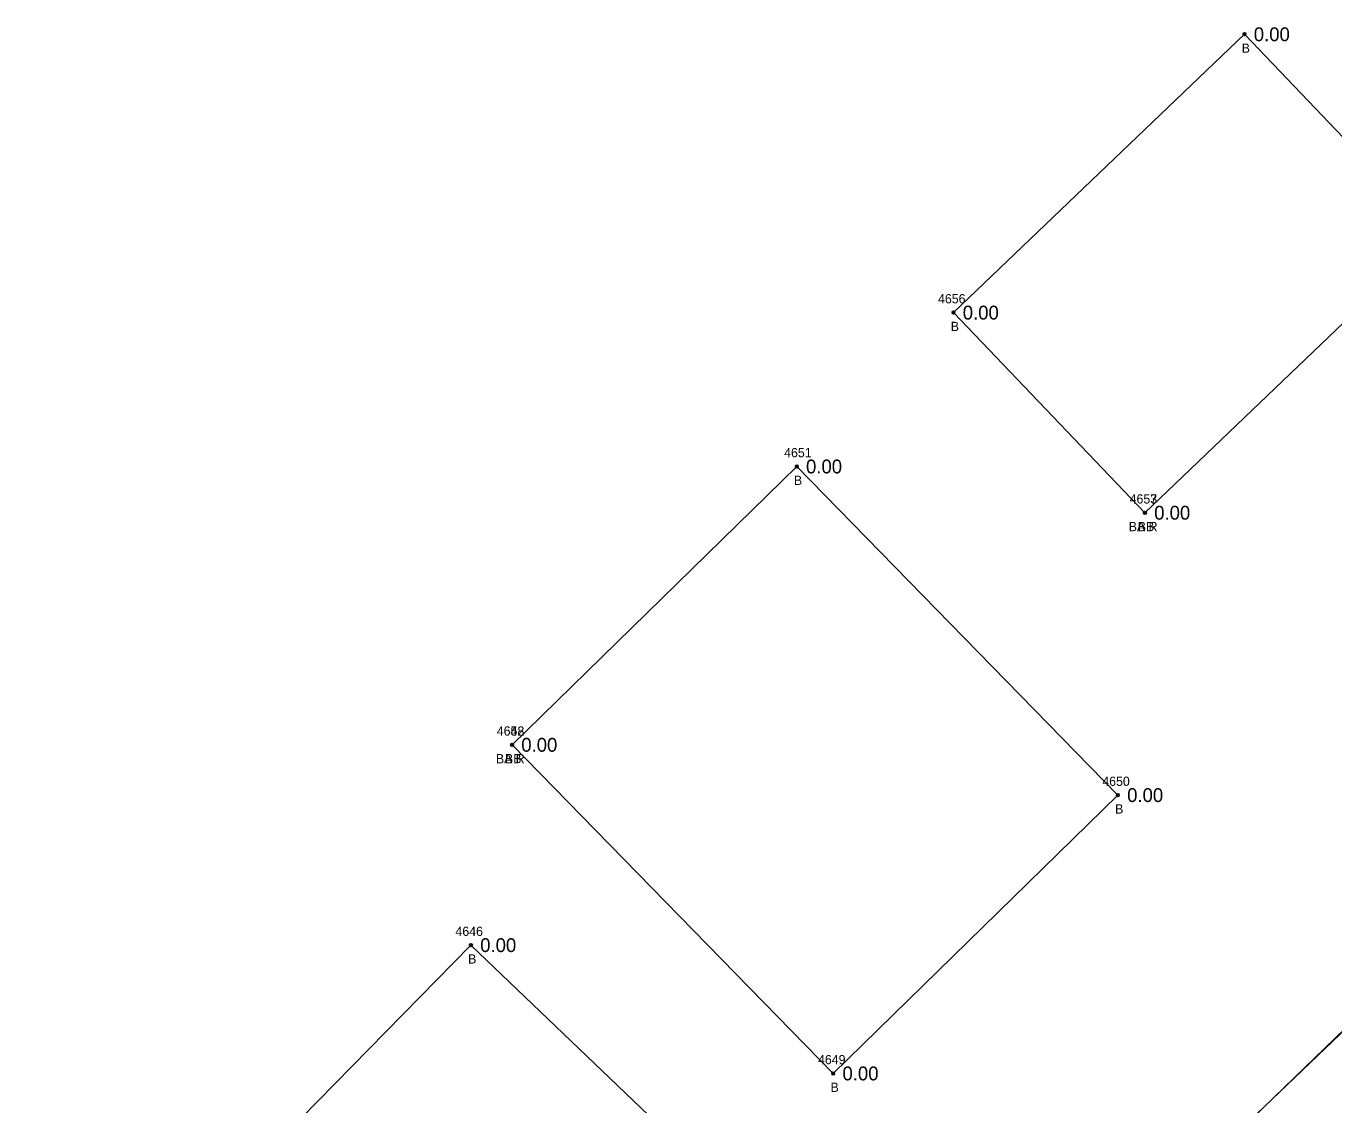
# Model space of a CAD drawing. Extents: x 1622501 to 1626664, y 1117816 to 1121579.
# Drawn here: x 1625061.6 to 1625203.2, y 1120441.9 to 1120558.7 of the extents above; entities that cross this region are included whole.
import ezdxf

# ---------------------------------------------------------------- set-up
doc = ezdxf.new("R2010")
doc.units = 0
for name, color, linetype in [('RD_EX_Bldg', 7, 'Continuous'), ('RD_EX_Bldg_txCode', 7, 'Continuous'), ('RD_EX_Fence_Other', 7, 'Continuous'), ('RD_EX_TX_Bldg_ELEV', 7, 'Continuous'), ('RD_EX_VEG', 7, 'Continuous'), ('RD_SMD_Locator', 7, 'Continuous')]:
    doc.layers.add(name, color=color, linetype=linetype)

msp = doc.modelspace()

# ---------------------------------------------------------------- linework, layer by layer
at = {"layer": 'RD_EX_Bldg'}
for points in [[(1625182.77, 1120506), (1625214.29, 1120536.15), (1625193.56, 1120557.83), (1625162.03, 1120527.68), (1625182.77, 1120506)], [(1625114.2, 1120480.86), (1625149, 1120445.26), (1625179.84, 1120475.41), (1625145.05, 1120511.01), (1625114.2, 1120480.86)], [(1625074.75, 1120423.48), (1625107.37, 1120392.24), (1625141.5, 1120428.76), (1625109.75, 1120459.16), (1625074.75, 1120423.48)]]:
    msp.add_lwpolyline(points, dxfattribs=at)
at = {"layer": 'RD_EX_Fence_Other'}
msp.add_lwpolyline([(1624882.11, 1120146.41), (1624922.83, 1120188.17), (1624952.58, 1120216.9), (1624993.86, 1120256.56), (1625030.93, 1120289.64), (1625069.58, 1120326), (1625106.79, 1120358.46), (1625145.39, 1120394.48), (1625163.87, 1120411), (1625180.05, 1120426.7), (1625211.37, 1120456.62), (1625250.44, 1120494.55), (1625284.57, 1120527.63), (1625318.69, 1120557.98), (1625317.76, 1120559.82), (1625354.44, 1120595.49), (1625389.43, 1120629.69)], dxfattribs=at)
at = {"layer": 'RD_EX_VEG'}
msp.add_lwpolyline([(1624992.75, 1120261.44), (1624994.01, 1120256.48), (1625045.59, 1120300.87), (1625059.12, 1120303.27), (1625063.51, 1120321.98), (1625105.34, 1120359.8), (1625167.77, 1120414.63), (1625284.57, 1120527.63), (1625296.64, 1120540.3), (1625291.87, 1120545.15)], dxfattribs=at)
at = {"layer": 'RD_SMD_Locator'}
for centre in [(1625193.56, 1120557.83), (1625162.03, 1120527.68), (1625145.05, 1120511.01), (1625182.77, 1120506), (1625182.77, 1120506), (1625114.2, 1120480.86), (1625114.2, 1120480.86), (1625179.84, 1120475.41), (1625109.75, 1120459.16), (1625149, 1120445.26)]:
    msp.add_circle(centre, 0.15, dxfattribs=at)

# ---------------------------------------------------------------- texts
at = {"layer": 'RD_EX_Bldg_txCode'}
for s, p in [('B', (1625193.25, 1120555.83)), ('4656', (1625160.35, 1120528.68)), ('B', (1625161.73, 1120525.68)), ('4651', (1625143.68, 1120512.01)), ('B', (1625144.74, 1120509.01)), ('4653', (1625181.11, 1120507)), ('4657', (1625181.11, 1120507)), ('BA R', (1625181.01, 1120504)), ('BB', (1625181.99, 1120504)), ('4648', (1625112.55, 1120481.86)), ('4652', (1625112.55, 1120481.86)), ('BA R', (1625112.45, 1120478.86)), ('BB', (1625113.43, 1120478.86)), ('4650', (1625178.15, 1120476.41)), ('B', (1625179.54, 1120473.41)), ('4646', (1625108.07, 1120460.16)), ('B', (1625109.44, 1120457.16)), ('4649', (1625147.35, 1120446.26)), ('B', (1625148.7, 1120443.26))]:
    msp.add_text(s, height=1, dxfattribs=at).set_placement(p)
at = {"layer": 'RD_EX_TX_Bldg_ELEV'}
for p in [(1625194.56, 1120557.08), (1625163.03, 1120526.93), (1625146.05, 1120510.26), (1625183.77, 1120505.25), (1625183.77, 1120505.25), (1625115.2, 1120480.11), (1625115.2, 1120480.11), (1625180.84, 1120474.66), (1625110.75, 1120458.41), (1625150, 1120444.51)]:
    msp.add_text('0.00', height=1.5, dxfattribs=at).set_placement(p)

doc.saveas('drawing.dxf')
